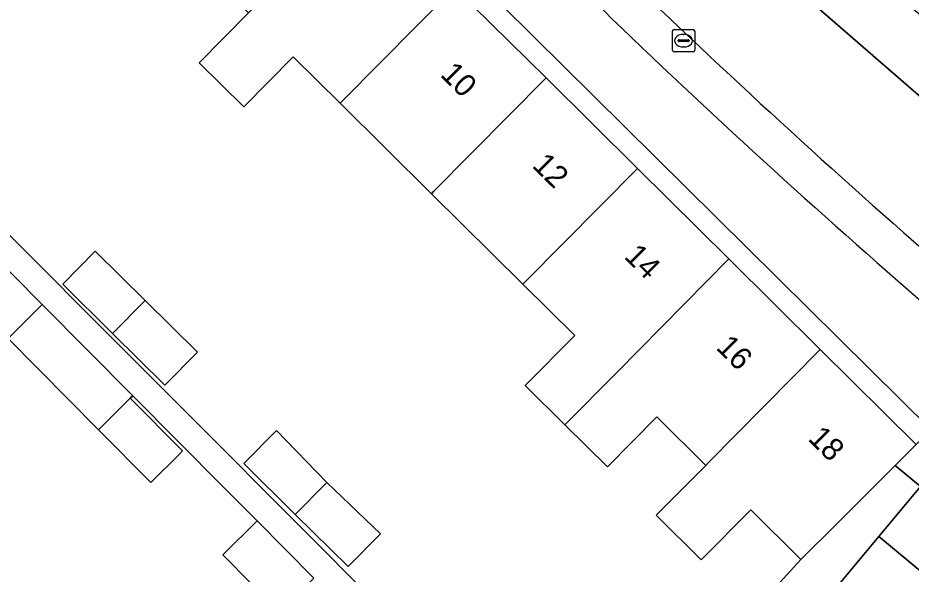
# Model space of a CAD drawing. Extents: x 162523 to 163266, y 381230 to 382050.
# Drawn here: x 162914.69 to 162954.65, y 381676.55 to 381701.46 of the extents above; entities that cross this region are included whole.
import ezdxf

# ---------------------------------------------------------------- set-up
doc = ezdxf.new("R2010")
doc.units = 0
for name, color, linetype in [('IMGEO_Berm_groen', 7, 'Continuous'), ('IMGEO_Erf', 7, 'Continuous'), ('IMGEO_Kolk', 7, 'Continuous'), ('IMGEO_Pand', 7, 'Continuous'), ('IMGEO_Pand_nummerreeks', 7, 'Continuous'), ('IMGEO_Parkeervlak_open', 7, 'Continuous'), ('IMGEO_Rijbaan_lokaal_open', 7, 'Continuous'), ('IMGEO_Voetpad_open', 7, 'Continuous')]:
    doc.layers.add(name, color=color, linetype=linetype)

msp = doc.modelspace()

# ---------------------------------------------------------------- linework, layer by layer
at = {"layer": 'IMGEO_Berm_groen'}
msp.add_lwpolyline([(162936.622, 381716.371), (162938.106, 381714.679), (162947.991, 381704.075), (162960.478, 381693.211), (162962.456, 381695.546), (162953.361, 381702.985), (162947.575, 381708.177), (162939.183, 381717.335)], dxfattribs=at)
at = {"layer": 'IMGEO_Erf'}
for points in [[(162921.981, 381714.947), (162926.046, 381710.92), (162930.136, 381706.868), (162934.226, 381702.816), (162938.316, 381698.763), (162942.405, 381694.712), (162946.495, 381690.66), (162950.585, 381686.607), (162954.879, 381682.353), (162955.541, 381683.015), (162922.637, 381715.61)], [(162920.376, 381688.803), (162922.719, 381686.482), (162921.261, 381685.007), (162918.919, 381687.328), (162916.692, 381689.535), (162918.149, 381691.01)], [(162928.511, 381680.653), (162930.915, 381678.36), (162929.458, 381676.885), (162927.098, 381679.223), (162924.798, 381681.502), (162926.256, 381682.977)], [(162959.478, 381663.4), (162963.336, 381668.037), (162961.939, 381669.199), (162961.513, 381669.553), (162961.309, 381669.723), (162964.038, 381673.002), (162955.064, 381680.47), (162953.208, 381678.239), (162957.413, 381674.741), (162955.245, 381672.135), (162951.04, 381675.633), (162947.805, 381673.057), (162939.489, 381663.184), (162931.702, 381653.568), (162935.892, 381650.083), (162933.711, 381647.461), (162929.521, 381650.946), (162927.706, 381648.764), (162939.283, 381639.132), (162946.086, 381647.307)]]:
    msp.add_lwpolyline(points, close=True, dxfattribs=at)
for points in [[(162947.086, 381674.318), (162949.719, 381677.198), (162947.474, 381679.423), (162945.262, 381677.185), (162943.246, 381679.182), (162945.458, 381681.42), (162943.271, 381683.587), (162941.059, 381681.349), (162939.156, 381683.234), (162937.384, 381684.99), (162939.597, 381687.228), (162937.279, 381689.525), (162933.19, 381693.577), (162929.1, 381697.63), (162927.002, 381699.709), (162924.789, 381697.469), (162922.797, 381699.442), (162925.011, 381701.682), (162920.921, 381705.734), (162916.857, 381709.762), (162913.691, 381706.689)], [(162910.674, 381695.366), (162914.74, 381691.29), (162918.805, 381687.213), (162922.871, 381683.137), (162926.937, 381679.06), (162931.003, 381674.983)], [(162926.397, 381674.853), (162923.861, 381677.409), (162925.385, 381678.931), (162923.87, 381680.458), (162919.822, 381684.538), (162919.711, 381684.427), (162922.052, 381682.067), (162921.925, 381681.94), (162920.64, 381680.655), (162918.299, 381683.016), (162914.248, 381687.098)]]:
    msp.add_lwpolyline(points, dxfattribs=at)
at = {"layer": 'IMGEO_Kolk'}
for p, q in [((162943.969, 381700.007), (162943.969, 381700.859)), ((162944.044, 381700.933), (162944.896, 381700.933)), ((162944.457, 381700.713), (162944.482, 381700.713)), ((162944.97, 381700.859), (162944.97, 381700.007)), ((162944.228, 381700.427), (162944.228, 381700.439)), ((162944.666, 381700.39), (162944.268, 381700.39)), ((162944.271, 381700.476), (162944.669, 381700.476)), ((162944.712, 381700.439), (162944.712, 381700.427)), ((162944.896, 381699.933), (162944.044, 381699.933)), ((162944.48, 381700.153), (162944.455, 381700.153))]:
    msp.add_line(p, q, dxfattribs=at)
for points in [[(162943.969, 381700.007), (162943.969, 381700.859)], [(162944.044, 381700.933), (162944.896, 381700.933)], [(162944.97, 381700.859), (162944.97, 381700.007)], [(162944.896, 381699.933), (162944.044, 381699.933)]]:
    msp.add_lwpolyline(points, dxfattribs=at)
for centre, radius, start, end in [((162944.046, 381700.857), 0.0765, 91.552, 178.448), ((162944.046, 381700.857), 0.0765, 91.552, 178.448), ((162944.894, 381700.857), 0.0765, 1.552, 88.448), ((162944.894, 381700.857), 0.0765, 1.552, 88.448), ((162944.268, 381700.436), 0.0403, 85.8775, 175.7526), ((162944.265, 381700.426), 0.0366, 178.938, 274.7102), ((162944.669, 381700.433), 0.043, 264.8664, 352.4533), ((162944.673, 381700.438), 0.0386, 1.7309, 96.639), ((162944.046, 381700.009), 0.0765, 181.552, 268.448), ((162944.046, 381700.009), 0.0765, 181.552, 268.448), ((162944.894, 381700.009), 0.0765, 271.552, 358.448), ((162944.894, 381700.009), 0.0765, 271.552, 358.448)]:
    msp.add_arc(centre, radius, start, end, dxfattribs=at)
for centre, major_axis, ratio, start_param, end_param in [((162944.456, 381700.433), (-0.387, 0.002), 0.722429, 4.712389, 7.853982), ((162944.481, 381700.433), (-0.39, 0.002), 0.717154, 1.570796, 4.712389)]:
    msp.add_ellipse(centre, major_axis=major_axis, ratio=ratio, start_param=start_param, end_param=end_param, dxfattribs=at)
at = {"layer": 'IMGEO_Pand'}
for points in [[(162925.011, 381701.682), (162922.797, 381699.442), (162924.789, 381697.469), (162927.002, 381699.709), (162929.1, 381697.63), (162929.207, 381697.738), (162934.226, 381702.816), (162930.136, 381706.868), (162925.112, 381701.785)], [(162933.19, 381693.577), (162933.302, 381693.691), (162938.316, 381698.763), (162934.226, 381702.816), (162929.207, 381697.738), (162929.1, 381697.63)], [(162933.19, 381693.577), (162937.279, 381689.525), (162937.397, 381689.644), (162942.405, 381694.712), (162938.316, 381698.763), (162933.302, 381693.691)], [(162946.495, 381690.66), (162942.405, 381694.712), (162937.397, 381689.644), (162937.279, 381689.525), (162939.597, 381687.228), (162937.384, 381684.99), (162939.156, 381683.234), (162941.492, 381685.598)], [(162914.248, 381687.098), (162915.772, 381688.621), (162911.724, 381692.701), (162910.201, 381691.178)], [(162918.919, 381687.328), (162920.376, 381688.803), (162918.149, 381691.01), (162916.692, 381689.535)], [(162945.458, 381681.42), (162945.588, 381681.551), (162950.585, 381686.607), (162946.495, 381690.66), (162941.492, 381685.598), (162939.156, 381683.234), (162941.059, 381681.349), (162943.271, 381683.587)], [(162915.772, 381688.621), (162914.248, 381687.098), (162918.299, 381683.016), (162919.711, 381684.427), (162919.822, 381684.538)], [(162920.376, 381688.803), (162918.919, 381687.328), (162921.261, 381685.007), (162922.719, 381686.482)], [(162945.458, 381681.42), (162943.246, 381679.182), (162945.262, 381677.185), (162947.474, 381679.423), (162949.719, 381677.198), (162951.342, 381678.82), (162953.935, 381681.41), (162954.879, 381682.353), (162950.585, 381686.607), (162945.588, 381681.551)], [(162919.711, 381684.427), (162918.299, 381683.016), (162920.64, 381680.655), (162921.925, 381681.94), (162922.052, 381682.067)], [(162927.098, 381679.223), (162928.511, 381680.653), (162926.256, 381682.977), (162924.798, 381681.502)], [(162928.511, 381680.653), (162927.098, 381679.223), (162929.458, 381676.885), (162930.915, 381678.36)], [(162925.385, 381678.931), (162923.861, 381677.409), (162926.397, 381674.853), (162927.92, 381676.375)], [(162955.245, 381672.135), (162957.413, 381674.741), (162953.208, 381678.239), (162951.04, 381675.633)]]:
    msp.add_lwpolyline(points, close=True, dxfattribs=at)
at = {"layer": 'IMGEO_Parkeervlak_open'}
for centre, radius, start, end in [((163047.125, 381806.82), 149.391, 219.11489, 224.87486), ((163191.822, 381961.768), 359.537, 226.1006, 229.24335), ((163192.817, 381962.862), 362.816, 226.10415, 229.23694)]:
    msp.add_arc(centre, radius, start, end, dxfattribs=at)
at = {"layer": 'IMGEO_Rijbaan_lokaal_open'}
msp.add_lwpolyline([(162957.099, 381689.422), (162978.305, 381671.073), (162981.843, 381675.2), (162960.478, 381693.211), (162947.991, 381704.075), (162938.106, 381714.679), (162936.622, 381716.371)], dxfattribs=at)
msp.add_arc((163191.822, 381961.768), 359.537, 226.1006, 229.24335, dxfattribs=at)
at = {"layer": 'IMGEO_Voetpad_open'}
for points in [[(162918.277, 381729.952), (162921.552, 381716.843), (162920.84, 381716.114), (162921.981, 381714.947), (162922.637, 381715.61), (162955.541, 381683.015), (162954.879, 381682.353), (162953.935, 381681.41), (162955.064, 381680.47), (162964.038, 381673.002), (162964.242, 381672.832), (162966.065, 381671.316), (162972.63, 381665.855), (162976.513, 381662.626), (162981.297, 381668.333)], [(162931.003, 381674.983), (162926.937, 381679.06), (162922.871, 381683.137), (162918.805, 381687.213), (162914.74, 381691.29), (162910.674, 381695.366)], [(162911.724, 381692.701), (162915.772, 381688.621), (162919.822, 381684.538), (162923.87, 381680.458), (162925.385, 381678.931), (162927.92, 381676.375)], [(162951.04, 381675.633), (162953.208, 381678.239), (162955.064, 381680.47), (162953.935, 381681.41), (162951.342, 381678.82), (162949.719, 381677.198), (162947.086, 381674.318)]]:
    msp.add_lwpolyline(points, dxfattribs=at)
for centre, radius, start, end in [((163047.125, 381806.82), 149.391, 219.11489, 224.87486), ((163192.817, 381962.862), 362.816, 226.10415, 229.23694)]:
    msp.add_arc(centre, radius, start, end, dxfattribs=at)

# ---------------------------------------------------------------- texts
at = {"layer": 'IMGEO_Pand_nummerreeks'}
for s, p in [('10', (162933.545, 381698.873)), ('12', (162937.653, 381694.803)), ('14', (162941.767, 381690.727)), ('16', (162945.88, 381686.652)), ('18', (162949.994, 381682.576))]:
    msp.add_text(s, height=1, rotation=315.266, dxfattribs=at).set_placement(p)

doc.saveas('drawing.dxf')
